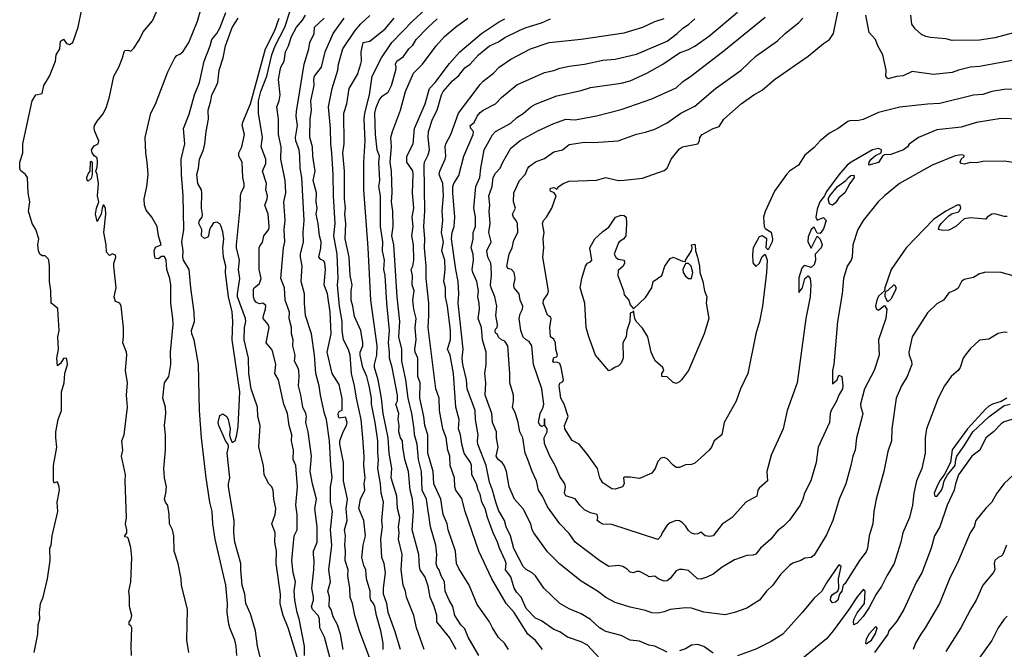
# Model space of a CAD drawing. Header units: metres. Extents: x -46681 to -43747, y -240911 to -237677.
# Tile 417 of 656: x -44811 to -44650, y -239975 to -239872. Entities that reach past the tile are written whole.
import ezdxf

# ---------------------------------------------------------------- set-up
doc = ezdxf.new("R2010")
doc.units = ezdxf.units.M
doc.layers.add('CONTOUR_INDEX', color=1, linetype='Continuous')
doc.layers.add('CONTOUR_INTER', color=3, linetype='Continuous')

msp = doc.modelspace()

# ---------------------------------------------------------------- linework, layer by layer
at = {"layer": 'CONTOUR_INDEX'}
for points, elevation in [([(-44808.4, -239975.02), (-44807.8, -239972.02), (-44807.73, -239970.52), (-44807.47, -239969.52), (-44807.53, -239968.52), (-44807.36, -239967.02), (-44806.93, -239966.02), (-44806.23, -239963.02), (-44805.8, -239960.02), (-44805.81, -239958.02), (-44805.6, -239957.51), (-44805.46, -239956.02), (-44804.54, -239952.02), (-44804.63, -239950.52), (-44804.27, -239948.52), (-44804.28, -239948.02), (-44804.6, -239947.19), (-44805.1, -239947.39), (-44805.25, -239947.02), (-44805.23, -239944.52), (-44804.71, -239941.52), (-44804.87, -239940.02), (-44804.83, -239939.02), (-44804.48, -239937.02), (-44803.94, -239935.52), (-44803.9, -239932.52), (-44803.47, -239931.02), (-44803.37, -239929.52), (-44802.92, -239928.02), (-44802.98, -239927.52), (-44803.1, -239927.02), (-44803.6, -239927.06), (-44804.1, -239927.9), (-44804.6, -239928.26), (-44804.71, -239927.02), (-44804.42, -239925.52), (-44804.54, -239923.52), (-44804.29, -239922.52), (-44804.54, -239919.02), (-44804.6, -239918.83), (-44805.61, -239918.02), (-44805.67, -239916.02), (-44805.89, -239914.52), (-44805.86, -239912.02), (-44806.02, -239911.02), (-44806.1, -239910.78), (-44806.6, -239910.31), (-44807.1, -239910.33), (-44807.45, -239910.02), (-44807.69, -239909.52), (-44807.8, -239908.52), (-44807.61, -239907.52), (-44808.14, -239906.02), (-44808.73, -239905.02), (-44809.31, -239903.02), (-44809.1, -239901.52), (-44809.35, -239900.02), (-44809.5, -239897.52), (-44809.78, -239897.02), (-44810.6, -239896.36), (-44810.75, -239896.02), (-44810.71, -239895.02), (-44810.21, -239893.52), (-44810.26, -239892.02), (-44808.69, -239885.02), (-44808.1, -239884.03), (-44807.1, -239883.84), (-44806.81, -239882.52), (-44805.88, -239881.02), (-44804.88, -239878.52), (-44804.77, -239877.52), (-44804.22, -239876.52), (-44804.1, -239875.3), (-44803.6, -239874.95), (-44803.1, -239875.65), (-44802.6, -239875.84), (-44802.07, -239875.52), (-44801.18, -239873.02), (-44800.6, -239870.05)], 70), ([(-44764.6, -239978.6), (-44766.91, -239971.02), (-44767.74, -239969.02), (-44768.1, -239967.76), (-44768.22, -239967.02), (-44768.19, -239965.52), (-44768.89, -239960.52), (-44768.83, -239958.52), (-44769.11, -239957.02), (-44769.06, -239955.52), (-44769.6, -239954.02), (-44769.04, -239952.52), (-44768.95, -239951.52), (-44769.29, -239950.02), (-44769.41, -239948.52), (-44769.58, -239948.02), (-44770.11, -239947.52), (-44770.84, -239946.02), (-44770.94, -239944.52), (-44771.73, -239941.52), (-44771.52, -239938.02), (-44771.9, -239936.52), (-44771.95, -239935.02), (-44772.98, -239932.02), (-44773.38, -239929.52), (-44773.39, -239927.02), (-44774.14, -239924.02), (-44774.05, -239922.02), (-44773.84, -239921.02), (-44773.89, -239920.52), (-44775.18, -239917.02), (-44775.23, -239916.52), (-44774.8, -239914.02), (-44775.04, -239912.52), (-44774.9, -239911.02), (-44775.38, -239909.02), (-44775.39, -239908.52), (-44774.75, -239902.52), (-44774.73, -239900.52), (-44774.62, -239900.02), (-44774.12, -239899.02), (-44774.1, -239898.52), (-44774.32, -239897.52), (-44774.47, -239895.02), (-44774.96, -239894.02), (-44774.97, -239893.52), (-44774.5, -239892.52), (-44774.06, -239890.52), (-44774.42, -239889.02), (-44774.36, -239888.52), (-44773.07, -239885.52), (-44770.63, -239876.52), (-44769.1, -239873.52), (-44768.41, -239871.52)], 75), ([(-44751.43, -239974.52), (-44751.44, -239973.52), (-44751.79, -239971.52), (-44752.54, -239969.02), (-44752.79, -239967.52), (-44752.99, -239967.02), (-44753.42, -239966.52), (-44753.56, -239966.02), (-44753.57, -239965.02), (-44754.15, -239963.02), (-44754.25, -239961.52), (-44754.6, -239960.83), (-44754.9, -239959.52), (-44754.72, -239957.52), (-44754.3, -239956.02), (-44754.6, -239953.52), (-44755.39, -239951.52), (-44755.12, -239950.02), (-44754.43, -239948.52), (-44754.51, -239947.52), (-44754.37, -239946.52), (-44754.58, -239944.52), (-44754.54, -239943.02), (-44754.74, -239940.02), (-44755.04, -239937.02), (-44755.81, -239933.52), (-44756.1, -239931.52), (-44756.62, -239929.52), (-44756.84, -239926.52), (-44757.1, -239925.57), (-44757.88, -239924.02), (-44758.13, -239922.52), (-44758.14, -239921.02), (-44758.55, -239918.52), (-44758.87, -239915.02), (-44758.75, -239914.02), (-44758.94, -239910.02), (-44759.51, -239907.02), (-44759.28, -239905.02), (-44759.54, -239900.52), (-44759.6, -239897.02), (-44759.79, -239893.52), (-44760, -239892.02), (-44760.02, -239889.52), (-44760.35, -239886.02), (-44759.73, -239883.02), (-44758.83, -239880.02), (-44758.73, -239879.02), (-44757.99, -239876.52), (-44756.03, -239873.52), (-44755.1, -239872.48), (-44753.6, -239871.1)], 80), ([(-44730.98, -239974.52), (-44731.63, -239973.52), (-44732.6, -239972.59), (-44733.61, -239971.02), (-44734.07, -239970.02), (-44736.1, -239967.18), (-44737.39, -239964.02), (-44739.1, -239961.33), (-44739.48, -239960.52), (-44739.64, -239958.52), (-44740.84, -239955.02), (-44740.98, -239954.02), (-44741.63, -239952.52), (-44742.04, -239950.02), (-44743.15, -239947.52), (-44743.26, -239945.52), (-44744.12, -239942.52), (-44744.14, -239939.52), (-44744.64, -239938.02), (-44744.82, -239936.52), (-44745.46, -239933.52), (-44745.4, -239931.02), (-44745.78, -239930.02), (-44745.79, -239927.02), (-44746.2, -239926.02), (-44746.24, -239925.52), (-44746.05, -239924.02), (-44746.19, -239922.02), (-44746.05, -239920.52), (-44746.42, -239919.02), (-44746.59, -239917.52), (-44746.4, -239916.02), (-44746.68, -239915.02), (-44746.66, -239913.52), (-44746.88, -239912.52), (-44746.6, -239911.98), (-44746.43, -239911.02), (-44746.5, -239908.52), (-44746.77, -239907.02), (-44746.52, -239905.52), (-44746.68, -239904.02), (-44746.45, -239902.52), (-44746.65, -239900.02), (-44746.52, -239897.02), (-44746.6, -239896.45), (-44747.56, -239895.02), (-44747.56, -239894.02), (-44746.54, -239892.02), (-44746.33, -239889.52), (-44744.58, -239885.52), (-44743.89, -239883.02), (-44742.96, -239882.02), (-44740.6, -239878.92), (-44738.9, -239877.02), (-44735.36, -239874.02), (-44732.6, -239872.19), (-44731.6, -239871.66)], 85), ([(-44647.1, -239895.32), (-44650.1, -239894.87), (-44653.6, -239894.92), (-44654.6, -239895.11), (-44655.6, -239895.1), (-44656.6, -239895.36), (-44657.1, -239895.23), (-44657.29, -239895.02), (-44657.1, -239894.51), (-44656.6, -239894.1), (-44656.6, -239893.92), (-44657.1, -239893.81), (-44658.1, -239893.99), (-44661.83, -239895.52), (-44667.15, -239898.52), (-44669.6, -239900.5), (-44670.63, -239901.52), (-44673.08, -239904.52), (-44673.99, -239906.02), (-44674.79, -239908.52), (-44674.9, -239910.52), (-44675.06, -239911.02), (-44675.72, -239912.02), (-44676.31, -239914.02), (-44676.51, -239916.52), (-44677.3, -239921.02), (-44677.88, -239928.02), (-44678.11, -239929.02), (-44678.1, -239931.21), (-44677.37, -239930.52), (-44677.1, -239929.8), (-44676.6, -239930), (-44676.4, -239931.52), (-44676.45, -239932.02), (-44677.09, -239933.02), (-44677.43, -239934.02), (-44678.3, -239935.52), (-44678.51, -239936.02), (-44678.61, -239937.52), (-44680.46, -239941.52), (-44680.76, -239944.02), (-44681.62, -239947.02), (-44682.68, -239949.02), (-44682.95, -239950.02), (-44683.41, -239951.02), (-44685.1, -239953.43), (-44686.1, -239954.44), (-44687.1, -239955.19), (-44688.19, -239956.52), (-44689.85, -239958.02), (-44690.6, -239958.99), (-44691.1, -239959.17), (-44692.1, -239959.2), (-44694.1, -239959.92), (-44696.1, -239961.13), (-44697.6, -239962.27), (-44698.6, -239962.76), (-44699.6, -239963.09), (-44700.12, -239963.02), (-44701.6, -239961.65), (-44702.6, -239961.47), (-44703.1, -239961.5), (-44703.6, -239961.71), (-44704.6, -239962.98), (-44705.1, -239963.32), (-44705.6, -239963.39), (-44706.53, -239963.02), (-44707.1, -239962.58), (-44708.1, -239962.7), (-44708.22, -239962.52), (-44709.6, -239961.79), (-44710.1, -239961.79), (-44710.6, -239962.02), (-44711.1, -239961.93), (-44711.6, -239961.42), (-44712.35, -239961.02), (-44713.1, -239960.86), (-44714.6, -239960.99), (-44716.1, -239960.08), (-44720.08, -239957.02), (-44721.1, -239955.64), (-44722.58, -239954.02), (-44724.6, -239951.25), (-44725.44, -239949.52), (-44726.1, -239948.52), (-44726.42, -239947.02), (-44727.13, -239945.52), (-44727.8, -239943.52), (-44728.27, -239942.52), (-44728.66, -239940.02), (-44729.13, -239939.02), (-44729.4, -239937.52), (-44729.86, -239936.02), (-44730.33, -239935.02), (-44730.15, -239934.02), (-44730.16, -239933.02), (-44730.79, -239931.02), (-44730.76, -239929.52), (-44731.07, -239925.02), (-44731.6, -239924.22), (-44732.1, -239924.02), (-44732.6, -239923.59), (-44732.84, -239923.02), (-44733.1, -239922.92), (-44733.15, -239922.52), (-44733.1, -239922.29), (-44732.82, -239922.02), (-44732.76, -239921.52), (-44733.06, -239920.02), (-44732.87, -239918.52), (-44733.21, -239917.02), (-44733.83, -239915.52), (-44733.92, -239915.02), (-44733.73, -239913.52), (-44733.82, -239912.02), (-44733.88, -239911.52), (-44734.35, -239910.52), (-44734.49, -239909.52), (-44733.81, -239908.02), (-44734.17, -239906.52), (-44733.96, -239905.02), (-44734.12, -239903.02), (-44734.03, -239902.02), (-44734.2, -239900.52), (-44733.64, -239899.02), (-44733.46, -239897.52), (-44733.1, -239896.81), (-44732.36, -239896.02), (-44731.92, -239895.02), (-44730.6, -239892.74), (-44729.1, -239891.49), (-44726.1, -239889.85), (-44723.6, -239888.7), (-44721.63, -239888.02), (-44720.1, -239888.13), (-44716.6, -239887.47), (-44712.6, -239886.42), (-44707.6, -239884.67), (-44703.6, -239882.91), (-44702.6, -239881.94), (-44701.24, -239881.02), (-44696.07, -239877.02), (-44689.1, -239871.38)], 90), ([(-44648.55, -239946.02), (-44650.1, -239947.45), (-44651.27, -239949.02), (-44652.12, -239950.52), (-44653.1, -239951.49), (-44654.73, -239953.52), (-44655, -239954.52), (-44655.62, -239955.52), (-44657.55, -239960.02), (-44659.01, -239963.02), (-44660.62, -239967.02), (-44662.98, -239971.02), (-44663.7, -239972.02), (-44664.54, -239973.52), (-44664.95, -239974.52)], 85)]:
    msp.add_lwpolyline(points, dxfattribs=dict(at, elevation=elevation))
at = {"layer": 'CONTOUR_INTER'}
for points, elevation in [([(-44792.51, -239975.52), (-44792.58, -239974.02), (-44792.47, -239971.02), (-44792.6, -239970.68), (-44792.87, -239970.52), (-44792.88, -239970.02), (-44792.6, -239969.69), (-44792.44, -239969.02), (-44792.82, -239967.52), (-44792.81, -239966.02), (-44792.95, -239965.02), (-44792.59, -239963.52), (-44792.43, -239959.52), (-44792.6, -239957.9), (-44792.98, -239956.52), (-44793.1, -239956.27), (-44793.6, -239956.16), (-44793.61, -239956.02), (-44793.25, -239955.52), (-44793.24, -239955.02), (-44793.5, -239954.02), (-44793.33, -239953.02), (-44793.53, -239947.02), (-44793.47, -239946.02), (-44794.15, -239943.02), (-44793.89, -239942.02), (-44794.08, -239940.52), (-44793.72, -239939.52), (-44793.18, -239935.02), (-44793.34, -239933.02), (-44793.16, -239931.02), (-44793.47, -239929.02), (-44793.27, -239926.52), (-44793.31, -239926.02), (-44793.92, -239924.52), (-44793.79, -239923.52), (-44793.83, -239922.02), (-44794.21, -239918.52), (-44794.39, -239918.02), (-44795.1, -239917.77), (-44795.35, -239917.02), (-44795.03, -239915.52), (-44795.37, -239912.02), (-44795.37, -239911.52), (-44795.04, -239910.52), (-44795.1, -239910.21), (-44795.6, -239909.97), (-44796.1, -239910.23), (-44796.6, -239909.73), (-44796.64, -239908.52), (-44797.01, -239906.52), (-44796.67, -239903.52), (-44796.75, -239902.52), (-44797.03, -239902.02), (-44797.13, -239902.02), (-44797.28, -239902.52), (-44797.43, -239903.52), (-44798.1, -239904.71), (-44798.37, -239903.52), (-44798.22, -239902.52), (-44797.83, -239901.52), (-44798.05, -239900.52), (-44797.9, -239898.52), (-44798.1, -239897.02), (-44798.31, -239896.52), (-44798.1, -239895.86), (-44798.03, -239895.02), (-44798.1, -239894.34), (-44798.6, -239893.98), (-44798.93, -239893.52), (-44799.01, -239893.02), (-44798.6, -239892.35), (-44797.92, -239892.02), (-44797.82, -239891.52), (-44798.5, -239890.02), (-44798.6, -239889.52), (-44798.53, -239889.02), (-44798.1, -239888.31), (-44797.1, -239887.13), (-44796.6, -239886), (-44796.1, -239884.35), (-44795.37, -239881.02), (-44794.57, -239879.52), (-44793.97, -239878.02), (-44793.71, -239877.02), (-44793.6, -239876.83), (-44793.1, -239876.74), (-44792.6, -239876.93), (-44792.1, -239876.44), (-44791.18, -239875.02), (-44790.6, -239873.74), (-44789.1, -239871.94), (-44786.92, -239867.02)], 71), ([(-44744.75, -239974.52), (-44746.02, -239971.02), (-44746.45, -239969.02), (-44747.6, -239966.03), (-44747.78, -239965.02), (-44748.15, -239964.02), (-44748.47, -239961.52), (-44748.35, -239959.02), (-44748.95, -239956.52), (-44748.83, -239955.52), (-44748.91, -239954.52), (-44748.74, -239953.02), (-44749.07, -239951.52), (-44749.19, -239949.52), (-44750.12, -239946.52), (-44750.02, -239945.02), (-44750.46, -239942.52), (-44750.62, -239940.02), (-44751.41, -239936.02), (-44751.7, -239933.52), (-44752.26, -239930.52), (-44752.83, -239928.52), (-44752.83, -239928.02), (-44752.45, -239926.52), (-44752.39, -239925.02), (-44753.46, -239917.52), (-44753.88, -239909.02), (-44754.57, -239899.52), (-44754.61, -239895.02), (-44754.37, -239891.52), (-44754.54, -239888.02), (-44754.42, -239887.02), (-44753.64, -239884.02), (-44753.21, -239881.02), (-44751.69, -239878.02), (-44750.04, -239875.52), (-44746.62, -239872.02), (-44743.1, -239868.74)], 82), ([(-44648.1, -239883.13), (-44650.1, -239883.16), (-44652.1, -239883.49), (-44653.6, -239883.98), (-44655.1, -239884.1), (-44660.6, -239885.46), (-44662.6, -239885.56), (-44667.1, -239886.07), (-44670.6, -239886.93), (-44673.1, -239888.08), (-44674.1, -239888.3), (-44675.1, -239888.23), (-44675.6, -239888.38), (-44677.21, -239889.52), (-44678.6, -239890.31), (-44680.1, -239891.52), (-44681.1, -239892.64), (-44682.6, -239893.89), (-44683.63, -239895.52), (-44685.1, -239896.49), (-44685.6, -239897.02), (-44687.6, -239899.74), (-44689.1, -239903.09), (-44689.36, -239904.02), (-44689.28, -239905.52), (-44689.1, -239905.86), (-44688.1, -239906.46), (-44687.89, -239907.52), (-44687.93, -239908.02), (-44688.6, -239909.32), (-44688.94, -239909.02), (-44688.82, -239907.52), (-44689.6, -239907.02), (-44690.1, -239907.2), (-44691.07, -239909.02), (-44691.19, -239910.02), (-44691.1, -239911.45), (-44690.6, -239912.06), (-44690.03, -239911.52), (-44689.6, -239910.44), (-44689.1, -239910.05), (-44688.78, -239911.02), (-44688.86, -239913.02), (-44689.51, -239918.52), (-44690.01, -239921.02), (-44690.62, -239923.02), (-44691.93, -239929.52), (-44693.11, -239932.02), (-44693.82, -239934.02), (-44695.81, -239937.52), (-44696.19, -239939.52), (-44697.41, -239940.52), (-44697.86, -239941.52), (-44698.23, -239942.02), (-44699.6, -239943.29), (-44700.6, -239944.12), (-44701.1, -239944.38), (-44702.1, -239944.42), (-44703.1, -239944.84), (-44703.6, -239944.83), (-44704.1, -239944.48), (-44705.1, -239943.44), (-44705.6, -239943.22), (-44706.1, -239943.3), (-44706.6, -239943.86), (-44707.06, -239945.02), (-44707.6, -239945.77), (-44709.6, -239946.66), (-44711.1, -239946.44), (-44712.1, -239946.44), (-44712.22, -239946.52), (-44712.1, -239947.52), (-44712.38, -239948.02), (-44713.6, -239948.38), (-44714.1, -239948.33), (-44714.63, -239948.02), (-44715.6, -239947.34), (-44716.07, -239946.52), (-44716.45, -239945.02), (-44718.1, -239942.75), (-44719.46, -239941.02), (-44720.6, -239940.42), (-44721.77, -239938.52), (-44721.86, -239938.02), (-44721.26, -239936.52), (-44721.9, -239934.52), (-44722.43, -239933.52), (-44722.7, -239931.52), (-44722.6, -239931.06), (-44722.1, -239930.84), (-44721.98, -239930.52), (-44722.36, -239928.52), (-44722.6, -239927.87), (-44723.1, -239927.65), (-44723.6, -239927.69), (-44723.75, -239927.52), (-44723.6, -239926.92), (-44723.1, -239926.79), (-44723.01, -239926.52), (-44723.28, -239925.52), (-44723.3, -239924.52), (-44723.6, -239923.92), (-44724.13, -239923.52), (-44724.26, -239922.02), (-44724.03, -239920.52), (-44724.1, -239920.34), (-44724.6, -239919.97), (-44725.32, -239918.02), (-44725.27, -239917.52), (-44724.58, -239916.52), (-44724.46, -239916.02), (-44725.38, -239910.52), (-44725.23, -239909.02), (-44725.34, -239907.52), (-44725.18, -239906.52), (-44725.43, -239905.02), (-44725.28, -239904.52), (-44724.78, -239904.02), (-44723.9, -239902.52), (-44723.2, -239900.52), (-44723.53, -239900.02), (-44724.1, -239899.78), (-44724.18, -239899.52), (-44724.1, -239899.29), (-44723.6, -239899.16), (-44723.1, -239899.41), (-44722.76, -239899.02), (-44722.05, -239898.52), (-44721.1, -239898.13), (-44716.6, -239897.94), (-44715.1, -239897.54), (-44713.1, -239898), (-44712.1, -239897.98), (-44709.1, -239897.62), (-44705.6, -239896.41), (-44705.1, -239896.01), (-44704.44, -239894.52), (-44703.1, -239892.83), (-44702.6, -239892.54), (-44700.1, -239892.06), (-44699.82, -239891.52), (-44699.75, -239891.02), (-44699.4, -239890.52), (-44697.6, -239889.52), (-44696.6, -239889.23), (-44695.84, -239888.02), (-44692.99, -239885.52), (-44690.96, -239884.02), (-44689.6, -239883.29), (-44687.55, -239881.52), (-44682.1, -239877.71), (-44679.6, -239875.64), (-44678.58, -239875.02), (-44677.92, -239874.02), (-44677.14, -239870.02)], 92), ([(-44783.12, -239975.02), (-44783.5, -239973.02), (-44783.39, -239968.02), (-44784.37, -239964.02), (-44784.42, -239963.02), (-44784.88, -239960.52), (-44785.56, -239958.52), (-44785.62, -239956.02), (-44785.82, -239955.02), (-44786.29, -239954.02), (-44786.36, -239952.52), (-44786.6, -239951.04), (-44786.98, -239950.52), (-44787.14, -239950.02), (-44786.88, -239949.02), (-44786.79, -239948.02), (-44787.11, -239946.52), (-44787.22, -239945.02), (-44786.96, -239942.02), (-44786.95, -239939.52), (-44787.1, -239938.02), (-44786.88, -239936.02), (-44786.98, -239935.02), (-44787.37, -239933.52), (-44787.13, -239931.02), (-44786.39, -239930.02), (-44786.06, -239928.02), (-44786.12, -239926.02), (-44785.73, -239921.52), (-44785.74, -239920.52), (-44786.07, -239918.02), (-44786.11, -239915.02), (-44786.26, -239914.02), (-44786.74, -239912.52), (-44786.84, -239911.02), (-44787.1, -239910.41), (-44787.6, -239910.4), (-44788.1, -239910.81), (-44788.6, -239910.76), (-44788.7, -239910.52), (-44788.82, -239909.52), (-44788.6, -239908.89), (-44787.66, -239908.52), (-44788.08, -239907.02), (-44788.34, -239905.52), (-44789.19, -239904.02), (-44790.1, -239902.84), (-44790.36, -239902.02), (-44790.43, -239901.02), (-44790.02, -239899.02), (-44789.8, -239897.02), (-44789.93, -239895.02), (-44790.18, -239893.52), (-44790.26, -239891.02), (-44789.35, -239887.02), (-44788.6, -239885.58), (-44786.6, -239880.28), (-44785.42, -239878.02), (-44785.1, -239877.64), (-44784.6, -239877.42), (-44784.1, -239877), (-44783.12, -239875.52), (-44781.72, -239872.02), (-44781.27, -239870.52)], 72), ([(-44775.33, -239975.52), (-44775.44, -239974.02), (-44775.63, -239973.02), (-44776.47, -239971.02), (-44776.6, -239970.4), (-44776.88, -239968.52), (-44776.84, -239967.02), (-44777.13, -239964.02), (-44778.86, -239956.52), (-44779.23, -239954.02), (-44779.36, -239952.02), (-44779.73, -239950.52), (-44780.34, -239946.52), (-44781.08, -239940.02), (-44781.42, -239935.52), (-44781.56, -239928.02), (-44782.26, -239924.02), (-44782.65, -239923.02), (-44782.69, -239922.52), (-44782.24, -239921.02), (-44782.29, -239919.52), (-44782.83, -239915.52), (-44783.07, -239912.52), (-44783.99, -239911.02), (-44784.15, -239910.52), (-44784.06, -239909.52), (-44784.27, -239908.02), (-44783.94, -239906.02), (-44784.05, -239900.52), (-44784.37, -239897.02), (-44784.41, -239894.52), (-44783.82, -239892.02), (-44783.99, -239889.52), (-44783.1, -239887.18), (-44782.24, -239884.02), (-44781.41, -239882.02), (-44780.67, -239878.52), (-44779.65, -239876.02), (-44779.41, -239875.02), (-44778.56, -239874.02), (-44778.1, -239873.16), (-44777.1, -239870.61)], 73), ([(-44770.98, -239978.02), (-44771.92, -239974.02), (-44772.26, -239971.52), (-44773.1, -239968.74), (-44773.87, -239967.02), (-44774, -239965.52), (-44774.42, -239964.02), (-44774.66, -239961.52), (-44774.65, -239960.52), (-44775.62, -239957.02), (-44775.79, -239955.52), (-44775.75, -239953.52), (-44776.68, -239948.02), (-44776.7, -239947.52), (-44776.48, -239946.52), (-44776.91, -239942.52), (-44776.7, -239941.52), (-44776.72, -239941.02), (-44777.1, -239940.63), (-44778.24, -239938.02), (-44778.35, -239937.52), (-44778.1, -239936.35), (-44777.6, -239936.1), (-44776.97, -239936.52), (-44776.72, -239937.02), (-44776.41, -239938.52), (-44776.49, -239939.52), (-44776.4, -239940.02), (-44776.1, -239940.79), (-44775.6, -239940.5), (-44775.3, -239939.52), (-44775.1, -239938.16), (-44774.84, -239932.52), (-44776.07, -239924.02), (-44775.97, -239921.02), (-44776.1, -239919.45), (-44776.68, -239917.02), (-44777.19, -239913.02), (-44777.1, -239912.02), (-44777.49, -239910.52), (-44777.61, -239909.02), (-44777.43, -239907.52), (-44777.6, -239906.39), (-44777.88, -239905.52), (-44778.1, -239905.11), (-44778.6, -239904.82), (-44779.1, -239904.93), (-44779.52, -239905.52), (-44779.76, -239906.02), (-44779.92, -239907.02), (-44780.1, -239907.25), (-44780.6, -239907.5), (-44781.07, -239907.02), (-44781.04, -239906.02), (-44781.51, -239905.02), (-44781.38, -239904.52), (-44780.98, -239904.02), (-44780.93, -239903.52), (-44781.06, -239902.52), (-44781.02, -239900.02), (-44781.06, -239899.52), (-44781.69, -239898.52), (-44781.86, -239897.02), (-44781.58, -239896.02), (-44781.43, -239894.52), (-44780.77, -239893.02), (-44780.52, -239892.02), (-44780.32, -239890.02), (-44779.94, -239888.02), (-44780, -239886.52), (-44779.54, -239885.02), (-44779.42, -239884.02), (-44778.84, -239883.02), (-44778.43, -239882.02), (-44778.2, -239880.02), (-44777.52, -239878.02), (-44777.16, -239876.02), (-44776.1, -239873.03), (-44775.08, -239871.52)], 74), ([(-44764.27, -239975.52), (-44764.29, -239974.02), (-44765.12, -239969.52), (-44765.47, -239968.52), (-44765.83, -239966.52), (-44765.95, -239965.02), (-44765.73, -239963.52), (-44766.1, -239962.02), (-44766.36, -239960.02), (-44765.95, -239956.02), (-44765.49, -239955.02), (-44765.49, -239952.52), (-44765.7, -239951.02), (-44765.42, -239948.02), (-44765.7, -239944.52), (-44766.13, -239943.52), (-44766.04, -239942.02), (-44766.39, -239940.52), (-44766.35, -239939.52), (-44766.8, -239938.02), (-44767.04, -239936.02), (-44767.64, -239934.52), (-44768.53, -239930.52), (-44769.1, -239929.52), (-44768.97, -239928.02), (-44769.43, -239926.02), (-44769.6, -239925.6), (-44770.53, -239924.52), (-44770.02, -239922.02), (-44770.2, -239921.52), (-44771.03, -239920.52), (-44770.98, -239920.02), (-44770.63, -239919.02), (-44770.6, -239918.42), (-44771.06, -239918.02), (-44771.6, -239918.12), (-44772.1, -239917.92), (-44772.43, -239917.52), (-44772.61, -239917.02), (-44772.6, -239915.75), (-44772.48, -239915.52), (-44771.6, -239914.83), (-44771.34, -239914.02), (-44771.68, -239912.52), (-44771.68, -239909.02), (-44771.45, -239908.52), (-44771.1, -239908.14), (-44770.92, -239907.02), (-44770.1, -239906.04), (-44770.03, -239905.52), (-44770.19, -239903.52), (-44770.72, -239902.02), (-44770.34, -239901.02), (-44770.31, -239900.52), (-44770.58, -239899.52), (-44770.48, -239898.52), (-44771.1, -239896.52), (-44770.6, -239895.23), (-44770.58, -239894.52), (-44771.33, -239892.52), (-44771.11, -239891.02), (-44771.78, -239887.02), (-44771.76, -239885.02), (-44771.41, -239883.52), (-44770.44, -239881.02), (-44769.6, -239877.49), (-44769.07, -239876.02), (-44767.47, -239873.02), (-44766.64, -239870.52)], 76), ([(-44759.18, -239979.52), (-44761, -239972.52), (-44761.77, -239971.02), (-44761.84, -239969.52), (-44762.04, -239969.02), (-44762.96, -239968.02), (-44763.11, -239967.52), (-44762.8, -239966.52), (-44762.78, -239966.02), (-44763.07, -239964.52), (-44762.74, -239961.52), (-44762.7, -239960.02), (-44762.82, -239959.02), (-44762.78, -239958.52), (-44762.23, -239957.02), (-44762.19, -239956.52), (-44762.19, -239954.52), (-44762.61, -239951.52), (-44762.32, -239950.02), (-44762.96, -239947.52), (-44763.32, -239945.52), (-44763.13, -239943.02), (-44763.66, -239939.02), (-44764.06, -239937.52), (-44763.96, -239936.52), (-44764.08, -239936.02), (-44764.57, -239935.02), (-44764.86, -239933.02), (-44765.25, -239931.52), (-44765.12, -239930.02), (-44765.22, -239929.02), (-44765.35, -239928.52), (-44765.88, -239927.52), (-44765.8, -239926.52), (-44766.15, -239925.02), (-44766.13, -239924.02), (-44766.41, -239923.02), (-44766.4, -239922.02), (-44766.79, -239920.52), (-44766.74, -239919.52), (-44767.4, -239917.52), (-44767.53, -239915.52), (-44768.15, -239914.02), (-44767.72, -239909.02), (-44767.46, -239908.02), (-44767.59, -239906.02), (-44767.44, -239904.52), (-44767.64, -239901.52), (-44767.3, -239900.02), (-44767.45, -239898.02), (-44768.13, -239894.52), (-44768.1, -239892.52), (-44768.5, -239890.52), (-44768.53, -239888.02), (-44768.77, -239886.02), (-44768.39, -239885.02), (-44768.22, -239884.02), (-44768.5, -239881.52), (-44768.26, -239880.02), (-44768.13, -239879.52), (-44767.57, -239878.52), (-44767.37, -239877.02), (-44766.88, -239876.02), (-44766.39, -239874.52), (-44765.56, -239873.02), (-44764.6, -239871.84), (-44764.1, -239871.02)], 77), ([(-44757.98, -239974.52), (-44758.37, -239972.02), (-44758.91, -239970.52), (-44759.6, -239969.19), (-44759.92, -239968.02), (-44760.25, -239967.52), (-44760.21, -239966.02), (-44760.46, -239965.02), (-44760.05, -239963.52), (-44760.3, -239961.52), (-44759.82, -239957.52), (-44760.04, -239955.02), (-44759.69, -239952.02), (-44760.02, -239950.52), (-44760.02, -239948.02), (-44759.78, -239946.52), (-44760, -239944.52), (-44760.18, -239940.52), (-44760.66, -239937.02), (-44760.99, -239936.02), (-44761.67, -239933.02), (-44761.86, -239931.52), (-44762.41, -239929.52), (-44762.63, -239926.52), (-44763.11, -239923.02), (-44764.09, -239920.02), (-44764.28, -239918.02), (-44764.25, -239916.52), (-44764.84, -239914.52), (-44764.63, -239912.02), (-44764.95, -239910.52), (-44764.95, -239910.02), (-44764.42, -239908.02), (-44764.49, -239906.52), (-44764.33, -239904.52), (-44764.69, -239897.52), (-44764.99, -239896.02), (-44765.01, -239894.02), (-44765.16, -239893.02), (-44765.68, -239891.52), (-44765.73, -239891.02), (-44765.4, -239889.02), (-44765.65, -239887.52), (-44765.6, -239886.75), (-44764.31, -239879.02), (-44763.55, -239876.52), (-44763.38, -239875.52), (-44762.7, -239874.02), (-44762.63, -239873.02), (-44761.08, -239871.52)], 78), ([(-44751.91, -239980.52), (-44755.31, -239971.52), (-44756.06, -239969.02), (-44756.45, -239967.02), (-44756.84, -239966.02), (-44756.87, -239964.52), (-44757.18, -239962.52), (-44757.14, -239961.52), (-44757.61, -239960.02), (-44757.57, -239958.52), (-44757.71, -239957.52), (-44757.56, -239956.02), (-44757.76, -239955.02), (-44757.3, -239953.52), (-44757.47, -239951.52), (-44757.27, -239950.02), (-44757.9, -239947.02), (-44757.93, -239944.02), (-44758.49, -239941.02), (-44758.48, -239940.52), (-44757.95, -239939.02), (-44757.4, -239938.02), (-44757.33, -239937.52), (-44757.6, -239936.64), (-44758.6, -239936.79), (-44758.74, -239936.52), (-44758.76, -239936.02), (-44758.6, -239935.73), (-44758.1, -239935.47), (-44758.1, -239933.58), (-44758.6, -239931.31), (-44759.73, -239929.52), (-44760.56, -239926.02), (-44759.93, -239923.02), (-44760.1, -239919.52), (-44760.54, -239916.52), (-44761.06, -239915.02), (-44760.84, -239912.52), (-44760.98, -239911.52), (-44761.1, -239911.15), (-44761.6, -239910.92), (-44761.95, -239910.52), (-44761.6, -239909.07), (-44761.54, -239908.02), (-44761.85, -239907.02), (-44762.02, -239905.02), (-44762.37, -239903.52), (-44762.2, -239902.52), (-44762.38, -239901.52), (-44762.33, -239900.02), (-44762.83, -239898.02), (-44762.55, -239896.52), (-44762.92, -239894.02), (-44762.97, -239892.52), (-44763.41, -239891.02), (-44763.35, -239888.02), (-44763.15, -239886.52), (-44763.22, -239885.02), (-44762.69, -239882.52), (-44762.74, -239881.52), (-44762.64, -239881.02), (-44761.51, -239879.52), (-44760.92, -239877.02), (-44759.62, -239874.02), (-44757.8, -239871.52)], 79), ([(-44748.6, -239974.52), (-44749.52, -239971.52), (-44750.6, -239968.53), (-44750.82, -239967.02), (-44751.39, -239965.52), (-44751.38, -239964.52), (-44751.06, -239962.02), (-44751.28, -239960.52), (-44751.64, -239959.52), (-44751.82, -239956.52), (-44751.55, -239954.52), (-44751.63, -239953.52), (-44751.38, -239950.52), (-44751.75, -239949.02), (-44751.85, -239947.52), (-44752.32, -239945.02), (-44752.18, -239943.52), (-44752.31, -239942.52), (-44752.3, -239940.52), (-44752.72, -239937.52), (-44753.34, -239934.52), (-44753.36, -239933.52), (-44753.72, -239931.52), (-44754.11, -239930.02), (-44754.76, -239928.52), (-44755.19, -239926.52), (-44755.16, -239926.02), (-44754.75, -239925.02), (-44754.73, -239924.52), (-44755.1, -239922.52), (-44756.1, -239920.2), (-44756.36, -239918.52), (-44756.66, -239917.52), (-44756.66, -239916.02), (-44756.51, -239915.02), (-44756.8, -239913.52), (-44757, -239910.52), (-44757.63, -239907.52), (-44757.5, -239905.02), (-44757.71, -239903.52), (-44757.6, -239902.52), (-44757.75, -239901.02), (-44757.72, -239896.52), (-44758.04, -239893.52), (-44757.78, -239892.02), (-44757.86, -239887.02), (-44757.36, -239885.52), (-44756.98, -239883.02), (-44755.6, -239880.7), (-44755.1, -239879), (-44754.99, -239878.52), (-44755.03, -239877.02), (-44754.68, -239875.52), (-44753.6, -239875.29), (-44751.1, -239873.28), (-44749.62, -239871.52)], 81), ([(-44739.53, -239974.52), (-44740.6, -239972.6), (-44742.7, -239970.02), (-44742.66, -239969.02), (-44743.09, -239967.52), (-44743.79, -239966.02), (-44744.1, -239964.19), (-44744.6, -239962.75), (-44745.37, -239961.52), (-44745.52, -239961.02), (-44745.64, -239959.02), (-44746.72, -239955.02), (-44746.51, -239952.02), (-44746.62, -239950.02), (-44747.05, -239948.52), (-44747.32, -239945.52), (-44747.89, -239943.52), (-44748.24, -239941.52), (-44748.26, -239940.52), (-44748.6, -239939.99), (-44748.9, -239939.02), (-44748.8, -239938.02), (-44749.01, -239937.02), (-44748.85, -239936.02), (-44749.35, -239934.52), (-44749.1, -239933.95), (-44749.09, -239933.02), (-44749.97, -239928.52), (-44750.4, -239927.02), (-44750.38, -239926.02), (-44750.55, -239924.52), (-44750.38, -239922.52), (-44750.85, -239918.02), (-44751.09, -239913.52), (-44751.33, -239912.52), (-44751.2, -239911.02), (-44751.53, -239909.52), (-44751.48, -239908.02), (-44751.89, -239905.52), (-44751.86, -239900.52), (-44752.13, -239899.02), (-44751.96, -239898.02), (-44752.16, -239895.02), (-44752.04, -239894.02), (-44752.41, -239893.02), (-44752.7, -239890.52), (-44752.79, -239887.02), (-44752.6, -239886.09), (-44752.1, -239884.93), (-44751.6, -239884.27), (-44750.6, -239883.62), (-44750.05, -239882.52), (-44749.34, -239880.02), (-44749.29, -239879.52), (-44749.43, -239879.02), (-44749.22, -239878.52), (-44748.1, -239877.76), (-44747.27, -239876.52), (-44746.6, -239875.96), (-44746.03, -239875.02), (-44744.11, -239873.02), (-44742.6, -239871.64)], 83), ([(-44735.82, -239975.52), (-44737.57, -239972.52), (-44738.1, -239971.16), (-44738.77, -239970.52), (-44739.75, -239969.02), (-44740.06, -239967.52), (-44740.67, -239966.52), (-44741.32, -239965.02), (-44741.42, -239963.52), (-44741.99, -239962.52), (-44742.3, -239961.52), (-44742.6, -239961.13), (-44742.81, -239960.52), (-44742.65, -239959.02), (-44742.86, -239957.52), (-44743.71, -239954.52), (-44744.38, -239950.02), (-44745.07, -239948.52), (-44745.2, -239945.52), (-44745.65, -239943.52), (-44745.87, -239941.02), (-44746.32, -239939.52), (-44746.36, -239938.52), (-44746.74, -239936.02), (-44747.34, -239933.52), (-44747.73, -239930.52), (-44748.39, -239927.52), (-44748.4, -239925.52), (-44748.9, -239923.52), (-44748.73, -239921.02), (-44749.17, -239917.02), (-44749.69, -239908.52), (-44750, -239907.02), (-44749.79, -239905.52), (-44749.88, -239903.02), (-44750.1, -239901.52), (-44749.99, -239900.02), (-44750.09, -239896.52), (-44750.29, -239895.02), (-44750.06, -239892.52), (-44750.16, -239891.02), (-44749.93, -239890.02), (-44748.61, -239886.52), (-44747.8, -239883.52), (-44746.49, -239880.52), (-44745.03, -239879.02), (-44742.8, -239876.02), (-44741.45, -239874.52), (-44739.64, -239873.02), (-44737.6, -239871.55)], 84), ([(-44725.44, -239974.52), (-44726.6, -239973.07), (-44727.8, -239972.02), (-44730.08, -239968.52), (-44731.34, -239967.02), (-44733.71, -239963.02), (-44735.8, -239958.52), (-44738.04, -239952.02), (-44738.6, -239949.89), (-44739.56, -239948.52), (-44739.76, -239948.02), (-44739.81, -239946.52), (-44740.51, -239944.52), (-44740.54, -239943.02), (-44740.9, -239942.02), (-44741.15, -239940.02), (-44741.67, -239938.52), (-44742.24, -239935.52), (-44742.3, -239933.52), (-44742.84, -239932.02), (-44744.11, -239922.02), (-44743.97, -239920.02), (-44743.99, -239918.02), (-44744.44, -239914.02), (-44744.42, -239912.02), (-44744.71, -239909.02), (-44744.62, -239907.52), (-44744.8, -239905.52), (-44744.64, -239903.02), (-44744.77, -239895.52), (-44744.68, -239895.02), (-44744.1, -239893.85), (-44743.86, -239893.02), (-44744.09, -239891.02), (-44744.04, -239890.02), (-44743.39, -239888.02), (-44742.6, -239886.52), (-44741.9, -239884.02), (-44741.65, -239883.52), (-44740.1, -239881.73), (-44739.1, -239880.88), (-44738.1, -239879.65), (-44737.23, -239879.02), (-44735.85, -239877.52), (-44734.1, -239876.02), (-44732.6, -239875.4), (-44731.6, -239874.71), (-44729.25, -239873.52), (-44728.1, -239873.04), (-44725.6, -239872.29), (-44724.1, -239871.66)], 86), ([(-44716.07, -239976.02), (-44718.1, -239973.83), (-44719.1, -239973.28), (-44721.34, -239972.52), (-44722.6, -239971.68), (-44723.6, -239971.29), (-44725.6, -239969.89), (-44726.6, -239969.43), (-44728.1, -239967.83), (-44728.92, -239966.02), (-44729.6, -239965.26), (-44730.06, -239964.52), (-44730.6, -239962.68), (-44731.48, -239961.52), (-44731.36, -239960.52), (-44731.52, -239960.02), (-44732.44, -239958.02), (-44732.75, -239957.02), (-44733.51, -239955.52), (-44734.41, -239953.02), (-44734.8, -239951.52), (-44735.31, -239950.52), (-44735.6, -239949.21), (-44735.93, -239948.52), (-44736.19, -239947.52), (-44736.99, -239946.02), (-44737.04, -239944.52), (-44737.18, -239944.02), (-44738.24, -239942.52), (-44738.62, -239941.02), (-44738.82, -239939.52), (-44739.13, -239938.52), (-44739.05, -239937.02), (-44739.58, -239935.02), (-44739.94, -239929.52), (-44740.49, -239926.52), (-44740.92, -239925.52), (-44740.44, -239924.02), (-44740.46, -239922.52), (-44740.95, -239918.52), (-44741.26, -239917.02), (-44741.26, -239915.52), (-44741.51, -239914.52), (-44741.31, -239912.52), (-44741.39, -239911.02), (-44741.85, -239909.52), (-44741.59, -239908.02), (-44741.92, -239906.52), (-44741.68, -239904.52), (-44741.78, -239903.02), (-44741.59, -239900.52), (-44741.71, -239898.52), (-44742.27, -239897.02), (-44742.2, -239896.52), (-44741.29, -239894.52), (-44741.21, -239894.02), (-44741.34, -239892.52), (-44741.2, -239892.02), (-44740.38, -239890.52), (-44739.16, -239887.02), (-44735.6, -239882.34), (-44735.1, -239881.81), (-44733.43, -239880.52), (-44732.49, -239879.52), (-44730.6, -239878.22), (-44727.41, -239876.52), (-44724.35, -239875.52), (-44719.1, -239874.93), (-44712.1, -239873.91), (-44709.04, -239873.02), (-44707.1, -239872.1), (-44705.6, -239871.61)], 87), ([(-44705.1, -239974.99), (-44707.09, -239974.02), (-44708.1, -239973.86), (-44709.6, -239973.18), (-44711.1, -239973.02), (-44712.6, -239972.25), (-44715.1, -239971.58), (-44715.6, -239971.34), (-44716.14, -239971.02), (-44717.6, -239969.65), (-44719.1, -239968.75), (-44721.1, -239967.89), (-44722.6, -239967.03), (-44725.2, -239964.52), (-44726.6, -239962.52), (-44727.1, -239962.04), (-44728.1, -239961.49), (-44728.58, -239961.02), (-44730.1, -239958.05), (-44730.68, -239956.02), (-44731.37, -239954.52), (-44731.63, -239953.52), (-44732.6, -239951.79), (-44733.06, -239950.52), (-44733.58, -239948.52), (-44734.1, -239947.25), (-44734.61, -239944.52), (-44735.98, -239941.02), (-44736.05, -239940.52), (-44735.95, -239939.52), (-44736.39, -239937.02), (-44736.43, -239935.52), (-44737.7, -239932.02), (-44737.82, -239930.52), (-44738.45, -239928.02), (-44738.52, -239927.02), (-44738.37, -239925.52), (-44739.2, -239918.02), (-44739.08, -239916.52), (-44739.19, -239914.52), (-44739.58, -239912.52), (-44740.26, -239907.52), (-44740.17, -239906.52), (-44739.83, -239905.52), (-44739.76, -239904.02), (-44740.08, -239900.02), (-44740.05, -239899.02), (-44739.89, -239898.52), (-44739.1, -239897.22), (-44738.25, -239894.02), (-44736.74, -239890.52), (-44736.69, -239890.02), (-44737.11, -239889.52), (-44737.21, -239889.02), (-44736.6, -239888.54), (-44736.07, -239887.52), (-44735.6, -239886.9), (-44735.1, -239886.52), (-44733.1, -239885.51), (-44732.1, -239884.48), (-44729.6, -239882.4), (-44725.1, -239880.38), (-44723.6, -239880.09), (-44722.6, -239879.7), (-44721.1, -239879.38), (-44718.6, -239879.02), (-44715.6, -239878.37), (-44713.6, -239878.23), (-44710.1, -239877.38), (-44705.1, -239875.27), (-44703.43, -239874.02), (-44702.6, -239873.23), (-44701.54, -239872.52), (-44700.6, -239871.65)], 88), ([(-44649.6, -239903.89), (-44650.1, -239903.87), (-44651.6, -239903.46), (-44652.1, -239903.51), (-44652.87, -239904.02), (-44653.1, -239904.31), (-44655.6, -239904.11), (-44656.6, -239904.28), (-44657.98, -239905.52), (-44659.1, -239906.1), (-44660.1, -239906.19), (-44660.79, -239906.02), (-44660.7, -239905.52), (-44660.4, -239905.02), (-44659.1, -239903.76), (-44658.6, -239903.42), (-44657.6, -239903.16), (-44657.46, -239903.02), (-44657.18, -239902.52), (-44657.3, -239902.02), (-44657.76, -239902.02), (-44659.6, -239903.02), (-44661.6, -239904.37), (-44666.1, -239908.98), (-44668.51, -239912.52), (-44669.57, -239915.52), (-44669.64, -239916.02), (-44670.6, -239916.9), (-44670.88, -239917.52), (-44671.11, -239918.52), (-44670.94, -239919.02), (-44670.6, -239919.16), (-44669.6, -239918.42), (-44669.25, -239919.02), (-44669.41, -239920.52), (-44670.58, -239924.02), (-44670.5, -239926.52), (-44671.33, -239929.02), (-44672.88, -239932.02), (-44673.52, -239934.52), (-44673.49, -239935.02), (-44673.17, -239936.02), (-44673.25, -239936.52), (-44674.17, -239940.02), (-44674.43, -239942.02), (-44674.81, -239943.02), (-44675.1, -239944.52), (-44675.95, -239947.52), (-44677.04, -239950.02), (-44678.03, -239953.52), (-44679.1, -239955.84), (-44681.1, -239959.13), (-44681.6, -239959.51), (-44682.6, -239959.62), (-44683.29, -239960.02), (-44684.6, -239960.48), (-44685.1, -239960.84), (-44686.6, -239962.28), (-44687.82, -239964.02), (-44688.88, -239965.02), (-44690.01, -239966.52), (-44692.1, -239967.8), (-44694.09, -239968.52), (-44695.6, -239968.87), (-44699.1, -239968.44), (-44701.1, -239967.82), (-44702.1, -239967.74), (-44704.6, -239968), (-44705.6, -239968.41), (-44706.6, -239968.64), (-44707.6, -239968.58), (-44708.6, -239968.18), (-44711.1, -239967.65), (-44713.6, -239966.88), (-44715.1, -239966.08), (-44716.47, -239965.02), (-44719.1, -239963.42), (-44722.6, -239960.64), (-44724.6, -239958.63), (-44726.82, -239955.52), (-44727.12, -239955.02), (-44727.36, -239954.02), (-44728.6, -239951.61), (-44730, -239950.02), (-44730.87, -239948.02), (-44731.33, -239945.52), (-44731.69, -239944.52), (-44732.03, -239944.02), (-44732.67, -239943.52), (-44732.99, -239943.02), (-44732.67, -239941.52), (-44732.94, -239940.02), (-44732.92, -239939.02), (-44733.58, -239937.52), (-44733.69, -239936.02), (-44734.79, -239933.02), (-44734.68, -239931.02), (-44734.86, -239929.52), (-44734.62, -239928.02), (-44734.61, -239926.02), (-44735.21, -239924.02), (-44735.36, -239922.02), (-44735.93, -239920.52), (-44735.72, -239919.02), (-44735.76, -239918.02), (-44735.99, -239917.02), (-44735.88, -239916.02), (-44736.17, -239914.52), (-44736.8, -239913.02), (-44736.89, -239912.52), (-44736.67, -239911.02), (-44736.77, -239910.02), (-44737.07, -239909.02), (-44736.74, -239907.52), (-44736.72, -239906.52), (-44736.39, -239905.52), (-44736.37, -239904.02), (-44736.64, -239902.52), (-44736.29, -239899.02), (-44735.67, -239897.52), (-44735.52, -239896.02), (-44734.96, -239893.02), (-44733.6, -239890.59), (-44733.1, -239890.04), (-44730.6, -239888.67), (-44729.6, -239887.73), (-44728.6, -239887.1), (-44727.36, -239886.02), (-44726.6, -239885.55), (-44723.1, -239884.2), (-44719.1, -239883.34), (-44717.6, -239882.82), (-44712.6, -239882.11), (-44711.1, -239881.74), (-44708.4, -239880.52), (-44705.82, -239879.02), (-44703.1, -239877.18), (-44701.6, -239876.63), (-44700.6, -239876.08), (-44698.1, -239874.38), (-44693.6, -239870.53)], 89), ([(-44647.71, -239888.02), (-44650.6, -239887.91), (-44654.6, -239888.57), (-44657.1, -239889.3), (-44661.1, -239889.74), (-44664.05, -239891.02), (-44665.6, -239892.08), (-44665.88, -239892.52), (-44666.53, -239893.02), (-44668.6, -239893.77), (-44669.6, -239893.81), (-44669.96, -239894.02), (-44670.6, -239895.07), (-44672.17, -239895.52), (-44672.11, -239895.02), (-44671.79, -239894.52), (-44671.1, -239893.95), (-44670.15, -239893.52), (-44670.1, -239893.02), (-44670.6, -239892.81), (-44671.57, -239893.02), (-44675.04, -239895.02), (-44675.69, -239895.52), (-44677.1, -239897.12), (-44679.1, -239899.82), (-44679.44, -239900.52), (-44680.16, -239901.52), (-44680.6, -239902.72), (-44680.81, -239904.02), (-44680.6, -239904.47), (-44679.6, -239904.04), (-44679.12, -239904.52), (-44679.6, -239905.93), (-44680.1, -239906.64), (-44680.6, -239906.62), (-44681.1, -239905.61), (-44681.6, -239906.02), (-44682.1, -239907.23), (-44682.14, -239908.02), (-44681.6, -239909.08), (-44680.6, -239907.09), (-44680.1, -239907.57), (-44679.81, -239908.52), (-44679.94, -239909.02), (-44680.94, -239910.02), (-44680.88, -239911.02), (-44681.1, -239911.8), (-44681.6, -239912.2), (-44682.6, -239911.86), (-44682.83, -239912.02), (-44683.1, -239912.3), (-44683.6, -239913.92), (-44683.6, -239916.27), (-44683.03, -239915.52), (-44682.6, -239913.99), (-44682.1, -239913.6), (-44681.77, -239914.02), (-44681.65, -239915.02), (-44681.77, -239917.02), (-44682.45, -239920.52), (-44683.86, -239931.02), (-44685.49, -239935.52), (-44686.15, -239938.52), (-44688.1, -239942.83), (-44688.8, -239945.52), (-44688.73, -239947.02), (-44690.1, -239948.22), (-44690.3, -239948.52), (-44690.44, -239949.52), (-44692.27, -239950.52), (-44694.49, -239953.02), (-44696.1, -239954.11), (-44697.6, -239955.97), (-44698.1, -239956.12), (-44698.9, -239956.02), (-44699.6, -239955.42), (-44700.1, -239955.68), (-44700.6, -239955.7), (-44701.1, -239955.55), (-44701.6, -239955.13), (-44702.1, -239954.36), (-44702.6, -239953.85), (-44703.1, -239953.56), (-44703.6, -239953.47), (-44704.6, -239953.86), (-44705.1, -239954.27), (-44705.9, -239955.52), (-44706.1, -239956.06), (-44706.6, -239956.58), (-44714.1, -239954.15), (-44715.6, -239954.07), (-44716.1, -239953.84), (-44716.52, -239953.52), (-44716.39, -239953.02), (-44716.52, -239952.52), (-44717.6, -239952.26), (-44718.6, -239951.74), (-44719.33, -239951.02), (-44720.1, -239949.97), (-44721.6, -239949.48), (-44721.86, -239949.02), (-44721.7, -239948.02), (-44721.81, -239947.52), (-44722.6, -239946.34), (-44723.39, -239944.52), (-44724.24, -239943.02), (-44725.1, -239940.92), (-44725.17, -239940.02), (-44724.65, -239939.02), (-44724.68, -239938.52), (-44725.05, -239938.02), (-44725.04, -239937.02), (-44725.1, -239936.93), (-44725.18, -239937.02), (-44725.18, -239938.02), (-44725.6, -239938.16), (-44725.82, -239938.02), (-44726.07, -239937.52), (-44725.8, -239936.02), (-44725.32, -239935.02), (-44725.23, -239934.52), (-44725.55, -239932.02), (-44726.89, -239928.02), (-44727.19, -239925.02), (-44727.6, -239924.28), (-44728.1, -239924.02), (-44728.6, -239923.56), (-44728.99, -239922.52), (-44729.24, -239920.52), (-44729.1, -239919.78), (-44728.68, -239919.02), (-44728.63, -239918.52), (-44729.06, -239917.52), (-44729.26, -239916.52), (-44730.03, -239915.52), (-44730.13, -239915.02), (-44729.92, -239914.02), (-44730.05, -239913.02), (-44730.49, -239912.52), (-44731.1, -239912.38), (-44731.23, -239912.02), (-44730.87, -239910.02), (-44730.37, -239909.02), (-44730.1, -239907.74), (-44729.47, -239906.52), (-44729.53, -239905.02), (-44729.73, -239904.52), (-44730.14, -239904.02), (-44730.31, -239903.52), (-44729.84, -239902.52), (-44730.14, -239901.52), (-44730.1, -239900.01), (-44729.19, -239898.02), (-44728.27, -239897.02), (-44727.85, -239896.02), (-44727.6, -239895.76), (-44726.6, -239894.98), (-44725.1, -239894.45), (-44723.6, -239893.34), (-44722.19, -239893.02), (-44721.1, -239892.12), (-44718.6, -239891.75), (-44717.1, -239891.84), (-44713.1, -239891.56), (-44710.1, -239890.44), (-44708.6, -239890.15), (-44707.1, -239889.66), (-44705.1, -239888.6), (-44702.86, -239887.02), (-44700.6, -239885.91), (-44697.19, -239883.02), (-44693.01, -239880.02), (-44690.6, -239877.72), (-44687.1, -239875.22), (-44685.85, -239874.02), (-44683.6, -239872.24), (-44682.96, -239871.52)], 91), ([(-44646.1, -239877.97), (-44654.1, -239879.39), (-44655.6, -239879.54), (-44657.57, -239880.02), (-44658.6, -239880.4), (-44661.6, -239880.74), (-44665.1, -239880.24), (-44666.6, -239880.96), (-44667.6, -239881.07), (-44669.1, -239881.44), (-44669.39, -239881.02), (-44669.37, -239880.02), (-44669.88, -239877.52), (-44670.72, -239876.02), (-44671.09, -239875.02), (-44672.1, -239873.86), (-44672.67, -239871.02)], 93), ([(-44646.1, -239873.26), (-44651.6, -239874.76), (-44654.1, -239875.11), (-44658.6, -239875.16), (-44659.6, -239874.91), (-44662.1, -239874.68), (-44662.85, -239874.52), (-44663.6, -239874.18), (-44664.6, -239873.27), (-44665.14, -239872.52), (-44665.3, -239871.02)], 94), ([(-44799.2, -239895.02), (-44799.1, -239894.85), (-44798.91, -239895.02), (-44798.9, -239897.02), (-44799.1, -239897.71), (-44799.6, -239898.15), (-44799.73, -239898.02), (-44799.8, -239897.52), (-44799.6, -239896.92), (-44799.27, -239896.52), (-44799.2, -239895.02)], 71), ([(-44675.5, -239897.52), (-44675.1, -239897.22), (-44674.6, -239897.14), (-44674.55, -239897.52), (-44675.29, -239898.52), (-44676.08, -239900.02), (-44677.1, -239900.86), (-44677.6, -239901.64), (-44678.1, -239902.03), (-44678.6, -239901.84), (-44678.81, -239901.02), (-44678.52, -239900.52), (-44677.27, -239899.02), (-44675.92, -239898.02), (-44675.5, -239897.52)], 91), ([(-44713.5, -239904.02), (-44712.6, -239903.65), (-44712.1, -239903.71), (-44711.8, -239904.02), (-44711.72, -239905.02), (-44711.86, -239907.02), (-44712.17, -239907.52), (-44712.92, -239908.02), (-44713.1, -239908.28), (-44713.72, -239910.02), (-44713.49, -239910.52), (-44713.1, -239910.86), (-44712.08, -239911.02), (-44712.07, -239911.52), (-44712.29, -239912.02), (-44713.1, -239912.69), (-44713.14, -239913.52), (-44712.2, -239916.02), (-44712.1, -239916.66), (-44711.35, -239917.52), (-44711.1, -239918.32), (-44710.6, -239918.95), (-44708.6, -239917.09), (-44707.58, -239915.52), (-44707.35, -239914.52), (-44705.98, -239913.52), (-44705.46, -239912.02), (-44704.6, -239910.72), (-44704.1, -239910.54), (-44702.6, -239911.19), (-44702.1, -239911.26), (-44702.07, -239911.02), (-44701.1, -239909.52), (-44701.01, -239909.02), (-44701.1, -239908.5), (-44700.6, -239908.43), (-44700.54, -239908.52), (-44700.48, -239909.52), (-44700.12, -239910.52), (-44699.79, -239912.02), (-44699.76, -239913.02), (-44699.25, -239914.52), (-44698.98, -239916.02), (-44698.6, -239917.02), (-44698.7, -239918.02), (-44698.3, -239920.52), (-44699.03, -239923.02), (-44701.6, -239929.02), (-44702.73, -239930.52), (-44703.1, -239930.87), (-44703.6, -239931.12), (-44704.1, -239930.97), (-44705.1, -239930.06), (-44705.97, -239930.02), (-44705.97, -239929.52), (-44705.63, -239929.02), (-44705.81, -239928.52), (-44706.97, -239927.52), (-44707.28, -239927.02), (-44707.69, -239926.02), (-44708.25, -239923.52), (-44709.1, -239922.13), (-44710.16, -239921.02), (-44710.39, -239920.52), (-44710.6, -239919.27), (-44710.74, -239919.52), (-44711.1, -239919.67), (-44711.19, -239921.02), (-44711.65, -239922.52), (-44711.76, -239923.52), (-44712.34, -239924.52), (-44712.27, -239927.02), (-44712.6, -239927.83), (-44713.1, -239928.32), (-44713.6, -239928.47), (-44714.1, -239928.88), (-44714.6, -239929.09), (-44716.78, -239926.52), (-44717.89, -239923.52), (-44718.28, -239922.02), (-44718.51, -239918.02), (-44719.29, -239915.52), (-44719.04, -239914.02), (-44718.41, -239912.02), (-44718.1, -239911.53), (-44717.6, -239911.3), (-44717.37, -239911.02), (-44717.69, -239909.02), (-44716.9, -239907.52), (-44715.6, -239906.32), (-44714.6, -239905.65), (-44713.5, -239904.02)], 93), ([(-44702.1, -239911.55), (-44702.51, -239912.52), (-44702.48, -239913.02), (-44702.1, -239913.62), (-44701.6, -239913.99), (-44701.1, -239914.02), (-44700.89, -239913.02), (-44701.19, -239912.02), (-44701.6, -239911.55), (-44702.1, -239911.55)], 93), ([(-44648.6, -239913.6), (-44650.6, -239913.03), (-44653.1, -239912.97), (-44654.1, -239913.26), (-44655.1, -239913.82), (-44656.6, -239914.15), (-44657.07, -239914.52), (-44657.6, -239915.57), (-44658.1, -239915.93), (-44659.1, -239916.32), (-44660.01, -239917.52), (-44661.1, -239918.16), (-44662.6, -239919.63), (-44665.11, -239923.52), (-44665.65, -239926.02), (-44665.62, -239926.52), (-44665.19, -239927.52), (-44665.16, -239928.02), (-44665.9, -239930.02), (-44666.87, -239931.52), (-44667.73, -239933.52), (-44668.45, -239938.52), (-44668.49, -239940.52), (-44669.1, -239942.21), (-44669.74, -239945.52), (-44670.96, -239950.02), (-44671.39, -239952.02), (-44671.55, -239954.02), (-44672.15, -239956.02), (-44672.4, -239958.02), (-44672.6, -239958.6), (-44673.72, -239960.02), (-44676.1, -239963.82), (-44676.37, -239964.02), (-44676.56, -239965.02), (-44676.99, -239965.52), (-44677.26, -239966.52), (-44677.6, -239966.84), (-44678.1, -239966.91), (-44678.42, -239966.52), (-44678.36, -239966.02), (-44678.1, -239965.59), (-44677.26, -239965.02), (-44677.1, -239964.52), (-44677.15, -239963.02), (-44676.67, -239961.02), (-44677.1, -239960.71), (-44679.1, -239963.66), (-44679.84, -239965.02), (-44681.1, -239966.15), (-44683.04, -239968.52), (-44686.24, -239972.02), (-44688.1, -239973.25), (-44690.6, -239974.48), (-44693.6, -239975.57)], 88), ([(-44668.12, -239915.02), (-44668.01, -239915.02), (-44667.71, -239915.52), (-44667.86, -239916.02), (-44668.6, -239917.36), (-44669.1, -239917.83), (-44669.5, -239917.02), (-44669.54, -239916.52), (-44669.36, -239916.02), (-44669.1, -239915.94), (-44668.12, -239915.02)], 89), ([(-44649.6, -239922.84), (-44650.1, -239922.75), (-44651.1, -239922.97), (-44652.6, -239923.88), (-44654.1, -239924.07), (-44655.6, -239925.43), (-44656.46, -239926.52), (-44656.77, -239927.02), (-44657.26, -239928.52), (-44657.6, -239929.04), (-44658.73, -239930.02), (-44659.84, -239931.52), (-44660.87, -239933.52), (-44662.76, -239938.52), (-44663.01, -239940.02), (-44662.97, -239942.52), (-44663.52, -239945.02), (-44664.39, -239947.02), (-44664.86, -239949.02), (-44665.07, -239951.02), (-44665.52, -239953.02), (-44666.63, -239955.52), (-44666.93, -239957.02), (-44668.07, -239960.52), (-44669.26, -239962.52), (-44670.1, -239964.28), (-44670.98, -239965.52), (-44672.1, -239967.68), (-44673.1, -239969.14), (-44674.1, -239970.25), (-44674.6, -239970.53), (-44674.7, -239970.02), (-44674.59, -239969.52), (-44674.1, -239968.55), (-44672.89, -239967.02), (-44672.75, -239965.02), (-44673.1, -239964.73), (-44674.1, -239965.97), (-44675.42, -239968.02), (-44677.99, -239971.52), (-44679.1, -239972.83), (-44683.6, -239976.51)], 87), ([(-44649.65, -239933.52), (-44650.6, -239934.06), (-44651.99, -239934.52), (-44652.6, -239934.86), (-44653.1, -239935.25), (-44656.1, -239938.54), (-44658.6, -239941.97), (-44658.87, -239944.02), (-44659.89, -239946.02), (-44660.6, -239946.97), (-44661.1, -239948.01), (-44661.53, -239949.02), (-44661.42, -239949.52), (-44661.1, -239949.56), (-44660.32, -239948.52), (-44660.08, -239948.02), (-44659.88, -239947.02), (-44659.34, -239946.02), (-44658.07, -239944.52), (-44658, -239943.52), (-44657.82, -239943.02), (-44656.6, -239941.3), (-44655.2, -239939.02), (-44652.6, -239936.59), (-44650.1, -239934.73), (-44649.1, -239934.52)], 86), ([(-44648.83, -239937.02), (-44650.1, -239937.38), (-44650.6, -239937.74), (-44651.86, -239939.02), (-44653.07, -239940.02), (-44654.07, -239942.02), (-44655.38, -239943.02), (-44657.54, -239946.02), (-44658.04, -239947.52), (-44658.23, -239948.52), (-44659.42, -239951.02), (-44660.59, -239954.52), (-44661.46, -239956.02), (-44662, -239958.02), (-44663.53, -239962.02), (-44664.39, -239963.52), (-44666.45, -239968.02), (-44667.6, -239969.94), (-44668.9, -239971.52), (-44669.1, -239972.06), (-44671.27, -239975.02)], 86), ([(-44649.72, -239957.52), (-44650.31, -239959.02), (-44650.6, -239959.31), (-44651.1, -239959.51), (-44651.6, -239960.01), (-44651.72, -239960.52), (-44651.6, -239961.52), (-44651.88, -239962.02), (-44653.6, -239964.02), (-44654.69, -239966.52), (-44655.61, -239968.02), (-44657.16, -239971.02), (-44659.6, -239974.86)], 84), ([(-44649.6, -239969.08), (-44650.1, -239969.57), (-44651.09, -239971.02), (-44652.1, -239973.07), (-44654.6, -239976.53)], 83), ([(-44671.1, -239970.87), (-44672.1, -239971.99), (-44672.6, -239972.84), (-44672.7, -239973.52), (-44672.6, -239973.62), (-44671.75, -239973.02), (-44671.1, -239971.94), (-44670.81, -239971.02), (-44671.1, -239970.87)], 86), ([(-44697.6, -239975.16), (-44699.1, -239974.03), (-44700.1, -239973.72), (-44701.1, -239973.86), (-44702.1, -239974.43), (-44703.1, -239974.78)], 88)]:
    msp.add_lwpolyline(points, dxfattribs=dict(at, elevation=elevation))

doc.saveas('drawing.dxf')
